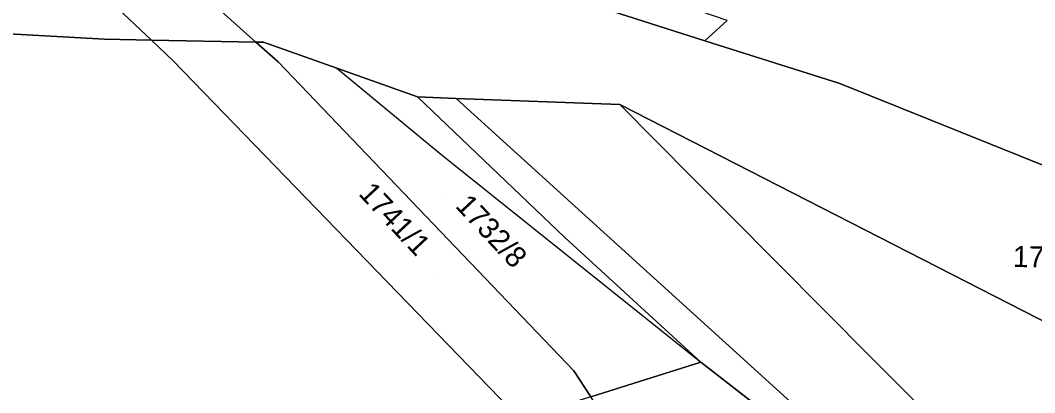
# Model space of a CAD drawing. Extents: x -263943 to -261149, y -1236934 to -1230686.
# Drawn here: x -262446.4 to -262350.4, y -1236170.1 to -1236134.8 of the extents above; entities that cross this region are included whole.
import ezdxf

# ---------------------------------------------------------------- set-up
doc = ezdxf.new("R2010")
doc.units = 0
for name, color, linetype in [('body_kn', 7, 'Continuous'), ('kladpar_druhypozemkov', 7, 'Continuous'), ('kladpar_hranice', 7, 'Continuous'), ('kladpar_parcelnecisla', 7, 'Continuous'), ('kladpar_plochy', 7, 'Continuous'), ('zappar_hrandruhpozemk', 7, 'Continuous')]:
    doc.layers.add(name, color=color, linetype=linetype)

msp = doc.modelspace()

# ---------------------------------------------------------------- linework, layer by layer
at = {"layer": 'body_kn'}
for p, q in [((-262379.52, -1236134.86), (-262379.52, -1236134.86)), ((-262438.46, -1236136.62), (-262438.46, -1236136.62)), ((-262434, -1236136.7), (-262434, -1236136.7)), ((-262424.13, -1236136.89), (-262424.13, -1236136.89)), ((-262424.13, -1236136.89), (-262424.13, -1236136.89)), ((-262423.39, -1236136.9), (-262423.39, -1236136.9)), ((-262381.63, -1236136.76), (-262381.63, -1236136.76)), ((-262431.94, -1236138.66), (-262431.94, -1236138.66)), ((-262431.94, -1236138.66), (-262431.94, -1236138.66)), ((-262422.03, -1236138.77), (-262422.03, -1236138.77)), ((-262416.45, -1236139.37), (-262416.45, -1236139.37)), ((-262416.45, -1236139.37), (-262416.45, -1236139.37)), ((-262368.86, -1236140.81), (-262368.86, -1236140.81)), ((-262408.83, -1236142.09), (-262408.83, -1236142.09)), ((-262405.16, -1236142.23), (-262405.16, -1236142.23)), ((-262405.16, -1236142.23), (-262405.16, -1236142.23)), ((-262389.69, -1236142.81), (-262389.69, -1236142.81)), ((-262406.8, -1236147.35), (-262406.8, -1236147.35)), ((-262382.78, -1236149.78), (-262382.78, -1236149.78)), ((-262379.28, -1236153.31), (-262379.28, -1236153.31)), ((-262394.87, -1236155.43), (-262394.87, -1236155.43)), ((-262365.85, -1236166.84), (-262365.85, -1236166.84)), ((-262394.04, -1236168.06), (-262394.04, -1236168.06)), ((-262382.02, -1236167.23), (-262382.02, -1236167.23)), ((-262382.02, -1236167.23), (-262382.02, -1236167.23)), ((-262374.88, -1236169.76), (-262374.88, -1236169.76))]:
    msp.add_line(p, q, dxfattribs=at)
at = {"layer": 'kladpar_druhypozemkov'}
for p, q in [((-262406.12, -1236151.4), (-262406.12, -1236151.4)), ((-262406.78, -1236159.26), (-262406.78, -1236159.26))]:
    msp.add_line(p, q, dxfattribs=at)
at = {"layer": 'kladpar_hranice'}
for points in [[(-262307.54, -1236177.03), (-262334.67, -1236154.6), (-262368.86, -1236140.81), (-262381.63, -1236136.76), (-262393.32, -1236133.05), (-262390.77, -1236130.96), (-262355.43, -1236101.97), (-262349.52, -1236109.73), (-262303.21, -1236173.79), (-262307.54, -1236177.03)], [(-262431.94, -1236138.66), (-262399.13, -1236172.62), (-262456.65, -1236189.81), (-262478, -1236195.87), (-262488.67, -1236199.92), (-262492.74, -1236201.19), (-262504.34, -1236177.21), (-262524.89, -1236118.94), (-262511.03, -1236125.02), (-262500.18, -1236127.78), (-262477.49, -1236134.43), (-262438.46, -1236136.62), (-262434, -1236136.7), (-262431.94, -1236138.66)], [(-262393.32, -1236133.05), (-262381.63, -1236136.76), (-262368.86, -1236140.81), (-262334.67, -1236154.6), (-262307.54, -1236177.03), (-262294.63, -1236187.9)], [(-262294.63, -1236187.9), (-262293.68, -1236188.7), (-262257.54, -1236219.15), (-262251.04, -1236224.63), (-262244.8, -1236229.88), (-262246.69, -1236232.02), (-262250.1, -1236235.02), (-262254.08, -1236238.66), (-262260.91, -1236233.14), (-262267.75, -1236227.62), (-262300.77, -1236200.94), (-262301.92, -1236200), (-262303.14, -1236199), (-262341.88, -1236167.3), (-262389.69, -1236142.81), (-262405.16, -1236142.23), (-262408.83, -1236142.09), (-262416.45, -1236139.37), (-262423.39, -1236136.9), (-262424.13, -1236136.89), (-262434, -1236136.7), (-262438.46, -1236136.62), (-262477.49, -1236134.43)], [(-262431.94, -1236138.66), (-262434, -1236136.7), (-262424.13, -1236136.89), (-262422.03, -1236138.77), (-262394.04, -1236168.06), (-262392.42, -1236170.51), (-262399.13, -1236172.62), (-262431.94, -1236138.66)], [(-262424.13, -1236136.89), (-262423.39, -1236136.9), (-262416.45, -1236139.37), (-262408.83, -1236142.09), (-262405.16, -1236142.23)], [(-262294.77, -1236251.74), (-262317.63, -1236228.06), (-262318.59, -1236227.1), (-262318.62, -1236227.07), (-262319.44, -1236226.25), (-262319.57, -1236226.12), (-262320.45, -1236225.23), (-262356.48, -1236191.69), (-262375.34, -1236172.41), (-262382.02, -1236167.23), (-262392.42, -1236170.51), (-262394.04, -1236168.06), (-262422.03, -1236138.77), (-262424.13, -1236136.89)], [(-262405.16, -1236142.23), (-262389.69, -1236142.81), (-262382.78, -1236149.78), (-262379.28, -1236153.31), (-262365.85, -1236166.84), (-262348.76, -1236183.99), (-262333.88, -1236198.85), (-262313.97, -1236218.59), (-262313.16, -1236219.39), (-262313.08, -1236219.47), (-262312.43, -1236220.13), (-262312.32, -1236220.24), (-262311.14, -1236221.44), (-262288.28, -1236244.69), (-262281.89, -1236251.21), (-262275.53, -1236257.69), (-262262.34, -1236271.27), (-262237.22, -1236296.24)], [(-262294.77, -1236251.74), (-262313.8, -1236230.51), (-262317.75, -1236226.18), (-262318.66, -1236225.17), (-262341, -1236200.63), (-262374.88, -1236169.76), (-262405.16, -1236142.23)], [(-262405.16, -1236142.23), (-262374.88, -1236169.76), (-262341, -1236200.63), (-262318.66, -1236225.17), (-262317.75, -1236226.18), (-262313.8, -1236230.51), (-262294.77, -1236251.74)], [(-262267.75, -1236227.62), (-262287.13, -1236243.74), (-262280.91, -1236250.37), (-262274.71, -1236256.96), (-262275.53, -1236257.69), (-262281.89, -1236251.21), (-262288.28, -1236244.69), (-262311.14, -1236221.44), (-262312.32, -1236220.24), (-262312.43, -1236220.13), (-262313.08, -1236219.47), (-262313.16, -1236219.39), (-262313.97, -1236218.59), (-262333.88, -1236198.85), (-262348.76, -1236183.99), (-262365.85, -1236166.84), (-262379.28, -1236153.31), (-262382.78, -1236149.78), (-262389.69, -1236142.81), (-262341.88, -1236167.3), (-262303.14, -1236199), (-262301.92, -1236200), (-262300.77, -1236200.94), (-262267.75, -1236227.62)], [(-262345.43, -1236209.75), (-262351.99, -1236211.69), (-262352.91, -1236208.99), (-262359.67, -1236211.22), (-262364.75, -1236196.71), (-262371.56, -1236199.07), (-262366.54, -1236213.48), (-262366.82, -1236213.58), (-262366.16, -1236215.48), (-262371.5, -1236217.09), (-262377.49, -1236199.53), (-262382.72, -1236185.11), (-262392.42, -1236170.51), (-262382.02, -1236167.23), (-262375.34, -1236172.41), (-262356.48, -1236191.69), (-262320.45, -1236225.23)]]:
    msp.add_lwpolyline(points, dxfattribs=at)
at = {"layer": 'kladpar_plochy'}
for p, q in [((-262392.42, -1236170.51), (-262382.02, -1236167.23)), ((-262382.02, -1236167.23), (-262375.34, -1236172.41))]:
    msp.add_line(p, q, dxfattribs=at)
for points in [[(-262307.54, -1236177.03), (-262334.67, -1236154.6), (-262368.86, -1236140.81), (-262381.63, -1236136.76), (-262393.32, -1236133.05), (-262390.77, -1236130.96), (-262355.43, -1236101.97), (-262349.52, -1236109.73), (-262303.21, -1236173.79)], [(-262431.94, -1236138.66), (-262399.13, -1236172.62), (-262456.65, -1236189.81), (-262478, -1236195.87), (-262488.67, -1236199.92), (-262492.74, -1236201.19), (-262504.34, -1236177.21), (-262524.89, -1236118.94), (-262511.03, -1236125.02), (-262500.18, -1236127.78), (-262477.49, -1236134.43), (-262438.46, -1236136.62), (-262434, -1236136.7)], [(-262431.94, -1236138.66), (-262434, -1236136.7), (-262424.13, -1236136.89), (-262422.03, -1236138.77), (-262394.04, -1236168.06), (-262392.42, -1236170.51), (-262399.13, -1236172.62)], [(-262424.13, -1236136.89), (-262423.39, -1236136.9), (-262416.45, -1236139.37), (-262408.83, -1236142.09), (-262405.16, -1236142.23), (-262374.88, -1236169.76), (-262341, -1236200.63), (-262318.66, -1236225.17), (-262317.75, -1236226.18), (-262313.8, -1236230.51), (-262294.77, -1236251.74), (-262317.63, -1236228.06), (-262318.59, -1236227.1), (-262318.62, -1236227.07), (-262319.44, -1236226.25), (-262319.57, -1236226.12), (-262320.45, -1236225.23), (-262356.48, -1236191.69), (-262375.34, -1236172.41), (-262382.02, -1236167.23), (-262392.42, -1236170.51), (-262394.04, -1236168.06), (-262422.03, -1236138.77)], [(-262267.75, -1236227.62), (-262287.13, -1236243.74), (-262280.91, -1236250.37), (-262274.71, -1236256.96), (-262275.53, -1236257.69), (-262281.89, -1236251.21), (-262288.28, -1236244.69), (-262311.14, -1236221.44), (-262312.32, -1236220.24), (-262312.43, -1236220.13), (-262313.08, -1236219.47), (-262313.16, -1236219.39), (-262313.97, -1236218.59), (-262333.88, -1236198.85), (-262348.76, -1236183.99), (-262365.85, -1236166.84), (-262379.28, -1236153.31), (-262382.78, -1236149.78), (-262389.69, -1236142.81), (-262341.88, -1236167.3), (-262303.14, -1236199), (-262301.92, -1236200), (-262300.77, -1236200.94)]]:
    msp.add_lwpolyline(points, close=True, dxfattribs=at)
for points in [[(-262393.32, -1236133.05), (-262381.63, -1236136.76), (-262368.86, -1236140.81), (-262334.67, -1236154.6)], [(-262341.88, -1236167.3), (-262389.69, -1236142.81), (-262405.16, -1236142.23), (-262408.83, -1236142.09), (-262416.45, -1236139.37), (-262423.39, -1236136.9), (-262424.13, -1236136.89), (-262434, -1236136.7), (-262438.46, -1236136.62), (-262477.49, -1236134.43)], [(-262341, -1236200.63), (-262374.88, -1236169.76), (-262405.16, -1236142.23), (-262389.69, -1236142.81), (-262382.78, -1236149.78), (-262379.28, -1236153.31), (-262365.85, -1236166.84), (-262348.76, -1236183.99)]]:
    msp.add_lwpolyline(points, dxfattribs=at)
at = {"layer": 'zappar_hrandruhpozemk'}
for p, q in [((-262444.34, -1236126.9), (-262434, -1236136.7)), ((-262434.89, -1236127.22), (-262424.13, -1236136.89)), ((-262379.52, -1236134.86), (-262390.77, -1236130.96)), ((-262379.52, -1236134.86), (-262381.63, -1236136.76)), ((-262416.45, -1236139.37), (-262406.8, -1236147.35)), ((-262394.87, -1236155.43), (-262408.83, -1236142.09)), ((-262406.8, -1236147.35), (-262382.02, -1236167.23)), ((-262382.02, -1236167.23), (-262394.87, -1236155.43))]:
    msp.add_line(p, q, dxfattribs=at)

# ---------------------------------------------------------------- texts
at = {"layer": 'kladpar_parcelnecisla'}
for s, rotation, p in [('1741/1', 313, (-262414.489, -1236151.328)), ('1732/8', 313, (-262405.333, -1236152.483)), ('1745', 359, (-262352.485, -1236158.213))]:
    msp.add_text(s, height=2, rotation=rotation, dxfattribs=at).set_placement(p)

doc.saveas('drawing.dxf')
